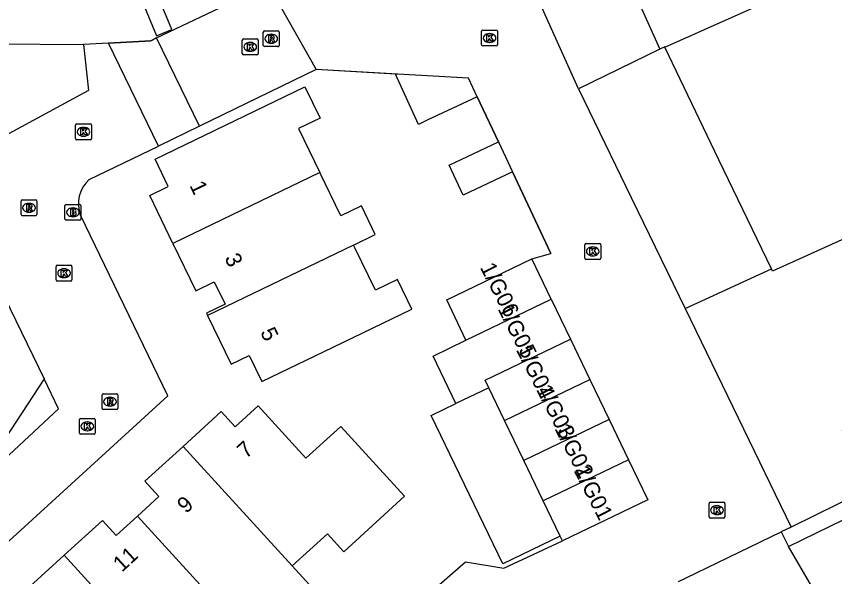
# Model space of a CAD drawing. Extents: x 159377 to 159983, y 382996 to 383595.
# Drawn here: x 159885.3 to 159937, y 383310.4 to 383345.8 of the extents above; entities that cross this region are included whole.
import ezdxf

# ---------------------------------------------------------------- set-up
doc = ezdxf.new("R2010")
doc.units = 0
for name, color, linetype in [('IMGEO_Brandkraan', 7, 'Continuous'), ('IMGEO_Kolk', 7, 'Continuous'), ('IMGEO_Muur', 7, 'Continuous'), ('IMGEO_Pand', 7, 'Continuous'), ('IMGEO_Pand_nummerreeks', 7, 'Continuous'), ('IMGEO_Rijbaan_lokaal_open', 7, 'Continuous'), ('IMGEO_Rioolput', 7, 'Continuous'), ('IMGEO_Voetpad_open', 7, 'Continuous')]:
    doc.layers.add(name, color=color, linetype=linetype)

msp = doc.modelspace()

# ---------------------------------------------------------------- linework, layer by layer
at = {"layer": 'IMGEO_Brandkraan'}
for p, q in [((159888.355, 383332.96), (159888.355, 383333.812)), ((159888.43, 383333.886), (159889.282, 383333.886)), ((159889.356, 383333.812), (159889.356, 383332.96)), ((159888.843, 383333.666), (159888.868, 383333.666)), ((159889.282, 383332.886), (159888.43, 383332.886)), ((159888.866, 383333.106), (159888.841, 383333.106))]:
    msp.add_line(p, q, dxfattribs=at)
for points in [[(159888.355, 383332.96), (159888.355, 383333.812)], [(159888.43, 383333.886), (159889.282, 383333.886)], [(159889.356, 383333.812), (159889.356, 383332.96)], [(159888.703, 383333.586), (159888.703, 383333.186), (159888.916, 383333.186)], [(159888.934, 383333.586), (159888.703, 383333.586)], [(159888.882, 383333.505), (159888.828, 383333.505), (159888.828, 383333.429)], [(159888.828, 383333.429), (159888.881, 383333.429)], [(159888.89, 383333.353), (159888.828, 383333.353), (159888.828, 383333.272)], [(159888.828, 383333.272), (159888.89, 383333.272)], [(159889.282, 383332.886), (159888.43, 383332.886)]]:
    msp.add_lwpolyline(points, dxfattribs=at)
for centre, radius, start, end in [((159888.432, 383333.81), 0.0765, 91.552, 178.448), ((159888.432, 383333.81), 0.0765, 91.552, 178.448), ((159889.28, 383333.81), 0.0765, 1.552, 88.448), ((159889.28, 383333.81), 0.0765, 1.552, 88.448), ((159888.883, 383333.467), 0.0379, 267.8285, 90.9355), ((159888.891, 383333.312), 0.0404, 269.8759, 90.5077), ((159888.938, 383333.441), 0.145, 59.4692, 91.5367), ((159888.963, 383333.488), 0.0922, 285.5137, 58.1501), ((159888.968, 383333.296), 0.105, 301.3115, 78.989), ((159888.432, 383332.962), 0.0765, 181.552, 268.448), ((159888.432, 383332.962), 0.0765, 181.552, 268.448), ((159888.922, 383333.437), 0.251, 268.6676, 293.5347), ((159889.28, 383332.962), 0.0765, 271.552, 358.448), ((159889.28, 383332.962), 0.0765, 271.552, 358.448)]:
    msp.add_arc(centre, radius, start, end, dxfattribs=at)
for centre, major_axis, ratio, start_param, end_param in [((159888.842, 383333.386), (-0.387, 0.002), 0.722429, 4.712389, 7.853982), ((159888.867, 383333.386), (-0.39, 0.002), 0.717154, 1.570796, 4.712389)]:
    msp.add_ellipse(centre, major_axis=major_axis, ratio=ratio, start_param=start_param, end_param=end_param, dxfattribs=at)
at = {"layer": 'IMGEO_Kolk'}
for p, q in [((159914.68, 383343.972), (159914.68, 383344.824)), ((159914.755, 383344.898), (159915.607, 383344.898)), ((159915.168, 383344.678), (159915.193, 383344.678)), ((159915.681, 383344.824), (159915.681, 383343.972)), ((159899.559, 383343.414), (159899.559, 383344.266)), ((159899.634, 383344.34), (159900.486, 383344.34)), ((159900.047, 383344.12), (159900.072, 383344.12)), ((159900.56, 383344.266), (159900.56, 383343.414)), ((159915.191, 383344.118), (159915.166, 383344.118)), ((159900.07, 383343.56), (159900.045, 383343.56)), ((159915.607, 383343.898), (159914.755, 383343.898)), ((159900.486, 383343.34), (159899.634, 383343.34)), ((159889.025, 383338.048), (159889.025, 383338.9)), ((159889.1, 383338.974), (159889.952, 383338.974)), ((159890.026, 383338.9), (159890.026, 383338.048)), ((159889.513, 383338.754), (159889.538, 383338.754)), ((159889.952, 383337.974), (159889.1, 383337.974)), ((159889.536, 383338.194), (159889.511, 383338.194)), ((159921.203, 383330.488), (159921.203, 383331.34)), ((159921.278, 383331.414), (159922.13, 383331.414)), ((159921.691, 383331.194), (159921.716, 383331.194)), ((159922.204, 383331.34), (159922.204, 383330.488)), ((159921.714, 383330.634), (159921.689, 383330.634)), ((159922.13, 383330.414), (159921.278, 383330.414)), ((159887.794, 383329.113), (159887.794, 383329.965)), ((159887.869, 383330.039), (159888.721, 383330.039)), ((159888.282, 383329.819), (159888.307, 383329.819)), ((159888.795, 383329.965), (159888.795, 383329.113)), ((159888.305, 383329.259), (159888.28, 383329.259)), ((159888.721, 383329.039), (159887.869, 383329.039)), ((159889.266, 383319.437), (159889.266, 383320.289)), ((159889.341, 383320.363), (159890.193, 383320.363)), ((159890.267, 383320.289), (159890.267, 383319.437)), ((159889.754, 383320.143), (159889.779, 383320.143)), ((159890.193, 383319.363), (159889.341, 383319.363)), ((159889.777, 383319.583), (159889.752, 383319.583)), ((159929.051, 383314.138), (159929.051, 383314.99)), ((159929.126, 383315.064), (159929.978, 383315.064)), ((159929.539, 383314.844), (159929.564, 383314.844)), ((159930.052, 383314.99), (159930.052, 383314.138)), ((159929.562, 383314.284), (159929.537, 383314.284)), ((159929.978, 383314.064), (159929.126, 383314.064))]:
    msp.add_line(p, q, dxfattribs=at)
for points in [[(159914.68, 383343.972), (159914.68, 383344.824)], [(159914.755, 383344.898), (159915.607, 383344.898)], [(159915.001, 383344.598), (159915.124, 383344.598), (159915.124, 383344.447), (159915.254, 383344.598), (159915.418, 383344.598), (159915.272, 383344.447), (159915.425, 383344.198), (159915.273, 383344.198), (159915.188, 383344.362), (159915.124, 383344.295), (159915.124, 383344.198), (159915.001, 383344.198), (159915.001, 383344.598)], [(159915.681, 383344.824), (159915.681, 383343.972)], [(159899.559, 383343.414), (159899.559, 383344.266)], [(159899.634, 383344.34), (159900.486, 383344.34)], [(159900.56, 383344.266), (159900.56, 383343.414)], [(159899.88, 383344.04), (159900.003, 383344.04), (159900.003, 383343.889), (159900.133, 383344.04), (159900.297, 383344.04), (159900.151, 383343.889), (159900.304, 383343.64), (159900.152, 383343.64), (159900.067, 383343.804), (159900.003, 383343.737), (159900.003, 383343.64), (159899.88, 383343.64), (159899.88, 383344.04)], [(159915.607, 383343.898), (159914.755, 383343.898)], [(159900.486, 383343.34), (159899.634, 383343.34)], [(159889.025, 383338.048), (159889.025, 383338.9)], [(159889.1, 383338.974), (159889.952, 383338.974)], [(159890.026, 383338.9), (159890.026, 383338.048)], [(159889.346, 383338.674), (159889.469, 383338.674), (159889.469, 383338.523), (159889.599, 383338.674), (159889.763, 383338.674), (159889.617, 383338.523), (159889.77, 383338.274), (159889.618, 383338.274), (159889.533, 383338.438), (159889.469, 383338.371), (159889.469, 383338.274), (159889.346, 383338.274), (159889.346, 383338.674)], [(159889.952, 383337.974), (159889.1, 383337.974)], [(159921.203, 383330.488), (159921.203, 383331.34)], [(159921.278, 383331.414), (159922.13, 383331.414)], [(159922.204, 383331.34), (159922.204, 383330.488)], [(159921.524, 383331.114), (159921.647, 383331.114), (159921.647, 383330.963), (159921.777, 383331.114), (159921.941, 383331.114), (159921.795, 383330.963), (159921.948, 383330.714), (159921.796, 383330.714), (159921.711, 383330.878), (159921.647, 383330.811), (159921.647, 383330.714), (159921.524, 383330.714), (159921.524, 383331.114)], [(159922.13, 383330.414), (159921.278, 383330.414)], [(159887.794, 383329.113), (159887.794, 383329.965)], [(159887.869, 383330.039), (159888.721, 383330.039)], [(159888.115, 383329.739), (159888.238, 383329.739), (159888.238, 383329.588), (159888.368, 383329.739), (159888.532, 383329.739), (159888.386, 383329.588), (159888.539, 383329.339), (159888.387, 383329.339), (159888.302, 383329.503), (159888.238, 383329.436), (159888.238, 383329.339), (159888.115, 383329.339), (159888.115, 383329.739)], [(159888.795, 383329.965), (159888.795, 383329.113)], [(159888.721, 383329.039), (159887.869, 383329.039)], [(159889.266, 383319.437), (159889.266, 383320.289)], [(159889.341, 383320.363), (159890.193, 383320.363)], [(159890.267, 383320.289), (159890.267, 383319.437)], [(159889.587, 383320.063), (159889.71, 383320.063), (159889.71, 383319.912), (159889.84, 383320.063), (159890.004, 383320.063), (159889.858, 383319.912), (159890.011, 383319.663), (159889.859, 383319.663), (159889.774, 383319.827), (159889.71, 383319.76), (159889.71, 383319.663), (159889.587, 383319.663), (159889.587, 383320.063)], [(159890.193, 383319.363), (159889.341, 383319.363)], [(159929.051, 383314.138), (159929.051, 383314.99)], [(159929.126, 383315.064), (159929.978, 383315.064)], [(159929.372, 383314.764), (159929.495, 383314.764), (159929.495, 383314.613), (159929.625, 383314.764), (159929.789, 383314.764), (159929.643, 383314.613), (159929.796, 383314.364), (159929.644, 383314.364), (159929.559, 383314.528), (159929.495, 383314.461), (159929.495, 383314.364), (159929.372, 383314.364), (159929.372, 383314.764)], [(159930.052, 383314.99), (159930.052, 383314.138)], [(159929.978, 383314.064), (159929.126, 383314.064)]]:
    msp.add_lwpolyline(points, dxfattribs=at)
for centre, start, end in [((159914.757, 383344.822), 91.552, 178.448), ((159914.757, 383344.822), 91.552, 178.448), ((159915.605, 383344.822), 1.552, 88.448), ((159915.605, 383344.822), 1.552, 88.448), ((159899.636, 383344.264), 91.552, 178.448), ((159899.636, 383344.264), 91.552, 178.448), ((159900.484, 383344.264), 1.552, 88.448), ((159900.484, 383344.264), 1.552, 88.448), ((159914.757, 383343.974), 181.552, 268.448), ((159914.757, 383343.974), 181.552, 268.448), ((159915.605, 383343.974), 271.552, 358.448), ((159915.605, 383343.974), 271.552, 358.448), ((159899.636, 383343.416), 181.552, 268.448), ((159899.636, 383343.416), 181.552, 268.448), ((159900.484, 383343.416), 271.552, 358.448), ((159900.484, 383343.416), 271.552, 358.448), ((159889.102, 383338.898), 91.552, 178.448), ((159889.102, 383338.898), 91.552, 178.448), ((159889.95, 383338.898), 1.552, 88.448), ((159889.95, 383338.898), 1.552, 88.448), ((159889.102, 383338.05), 181.552, 268.448), ((159889.102, 383338.05), 181.552, 268.448), ((159889.95, 383338.05), 271.552, 358.448), ((159889.95, 383338.05), 271.552, 358.448), ((159921.28, 383331.338), 91.552, 178.448), ((159921.28, 383331.338), 91.552, 178.448), ((159922.128, 383331.338), 1.552, 88.448), ((159922.128, 383331.338), 1.552, 88.448), ((159921.28, 383330.49), 181.552, 268.448), ((159921.28, 383330.49), 181.552, 268.448), ((159922.128, 383330.49), 271.552, 358.448), ((159922.128, 383330.49), 271.552, 358.448), ((159887.871, 383329.963), 91.552, 178.448), ((159887.871, 383329.963), 91.552, 178.448), ((159888.719, 383329.963), 1.552, 88.448), ((159888.719, 383329.963), 1.552, 88.448), ((159887.871, 383329.115), 181.552, 268.448), ((159887.871, 383329.115), 181.552, 268.448), ((159888.719, 383329.115), 271.552, 358.448), ((159888.719, 383329.115), 271.552, 358.448), ((159889.343, 383320.287), 91.552, 178.448), ((159889.343, 383320.287), 91.552, 178.448), ((159890.191, 383320.287), 1.552, 88.448), ((159890.191, 383320.287), 1.552, 88.448), ((159889.343, 383319.439), 181.552, 268.448), ((159889.343, 383319.439), 181.552, 268.448), ((159890.191, 383319.439), 271.552, 358.448), ((159890.191, 383319.439), 271.552, 358.448), ((159929.128, 383314.988), 91.552, 178.448), ((159929.128, 383314.988), 91.552, 178.448), ((159929.976, 383314.988), 1.552, 88.448), ((159929.976, 383314.988), 1.552, 88.448), ((159929.128, 383314.14), 181.552, 268.448), ((159929.128, 383314.14), 181.552, 268.448), ((159929.976, 383314.14), 271.552, 358.448), ((159929.976, 383314.14), 271.552, 358.448)]:
    msp.add_arc(centre, 0.0765, start, end, dxfattribs=at)
for centre, major_axis, ratio, start_param, end_param in [((159915.167, 383344.398), (-0.387, 0.002), 0.722429, 4.712389, 7.853982), ((159915.192, 383344.398), (-0.39, 0.002), 0.717154, 1.570796, 4.712389), ((159900.046, 383343.84), (-0.387, 0.002), 0.722429, 4.712389, 7.853982), ((159900.071, 383343.84), (-0.39, 0.002), 0.717154, 1.570796, 4.712389), ((159889.512, 383338.474), (-0.387, 0.002), 0.722429, 4.712389, 7.853982), ((159889.537, 383338.474), (-0.39, 0.002), 0.717154, 1.570796, 4.712389), ((159921.69, 383330.914), (-0.387, 0.002), 0.722429, 4.712389, 7.853982), ((159921.715, 383330.914), (-0.39, 0.002), 0.717154, 1.570796, 4.712389), ((159888.281, 383329.539), (-0.387, 0.002), 0.722429, 4.712389, 7.853982), ((159888.306, 383329.539), (-0.39, 0.002), 0.717154, 1.570796, 4.712389), ((159889.753, 383319.863), (-0.387, 0.002), 0.722429, 4.712389, 7.853982), ((159889.778, 383319.863), (-0.39, 0.002), 0.717154, 1.570796, 4.712389), ((159929.538, 383314.564), (-0.387, 0.002), 0.722429, 4.712389, 7.853982), ((159929.563, 383314.564), (-0.39, 0.002), 0.717154, 1.570796, 4.712389)]:
    msp.add_ellipse(centre, major_axis=major_axis, ratio=ratio, start_param=start_param, end_param=end_param, dxfattribs=at)
at = {"layer": 'IMGEO_Muur'}
for points in [[(159891.108, 383344.079), (159889.525, 383343.991)], [(159894.14, 383344.402), (159893.774, 383344.226), (159891.108, 383344.079)], [(159909.378, 383342.112), (159904.224, 383342.402)], [(159914.401, 383340.683), (159915.739, 383337.831)], [(159916.626, 383335.939), (159919.046, 383330.776)], [(159908.027, 383306.372), (159913.662, 383311.304), (159916.075, 383310.905)]]:
    msp.add_lwpolyline(points, dxfattribs=at)
at = {"layer": 'IMGEO_Pand'}
for points in [[(159926.254, 383343.828), (159938.605, 383349.337), (159936.986, 383352.966), (159924.319, 383347.317), (159925.938, 383343.687)], [(159878.193, 383349.504), (159879.828, 383345.513), (159879.706, 383344.612), (159884.017, 383344.028), (159889.525, 383343.991)], [(159892.483, 383348.572), (159894.138, 383344.533), (159895.104, 383344.929), (159893.449, 383348.968), (159892.483, 383348.572)], [(159889.525, 383343.991), (159889.843, 383341.082), (159883.83, 383337.841)], [(159925.938, 383343.687), (159920.796, 383341.192)], [(159926.254, 383343.828), (159926.249, 383343.838), (159925.938, 383343.687)], [(159932.987, 383329.817), (159929.674, 383336.71), (159926.254, 383343.828)], [(159914.401, 383340.683), (159911.288, 383339.223), (159910.692, 383338.944), (159909.234, 383342.12)], [(159914.401, 383340.683), (159913.85, 383341.86), (159909.378, 383342.112), (159909.234, 383342.12)], [(159895.179, 383331.419), (159893.717, 383334.45), (159894.885, 383335.014), (159894.048, 383336.748), (159903.52, 383341.317), (159904.477, 383339.333), (159903.115, 383338.676), (159904.455, 383335.898)], [(159920.796, 383341.192), (159924.134, 383334.314), (159927.534, 383327.309)], [(159916.626, 383335.939), (159913.512, 383334.479), (159912.625, 383336.371), (159915.739, 383337.831)], [(159915.739, 383337.831), (159916.626, 383335.939)], [(159904.455, 383335.898), (159895.179, 383331.419)], [(159906.594, 383331.314), (159907.959, 383331.973), (159907.083, 383333.789), (159905.777, 383333.158), (159904.455, 383335.898)], [(159944.843, 383335.234), (159943.863, 383334.809), (159939.54, 383332.832), (159939.633, 383332.626), (159933.064, 383329.657), (159932.987, 383329.817)], [(159895.179, 383331.419), (159896.62, 383328.433), (159897.782, 383328.993), (159898.466, 383327.574), (159897.298, 383327.01), (159897.369, 383326.862)], [(159906.594, 383331.314), (159897.369, 383326.862)], [(159897.369, 383326.862), (159898.851, 383323.79), (159899.997, 383324.343), (159900.797, 383322.686), (159905.301, 383324.859), (159910.274, 383327.258), (159909.364, 383329.145), (159907.965, 383328.47), (159906.678, 383331.14), (159906.594, 383331.314)], [(159913.692, 383325.314), (159912.472, 383327.851), (159917.86, 383330.441)], [(159919.08, 383327.904), (159917.86, 383330.441)], [(159927.534, 383327.309), (159932.987, 383329.817)], [(159913.692, 383325.314), (159919.08, 383327.904)], [(159919.08, 383327.904), (159920.299, 383325.366)], [(159927.534, 383327.309), (159934.236, 383313.5)], [(159942.64, 383326.223), (159941.338, 383325.677), (159942.926, 383321.914), (159937.464, 383319.623), (159939.155, 383315.913), (159938.725, 383315.702), (159934.236, 383313.5)], [(159913.058, 383321.297), (159911.619, 383324.293), (159913.692, 383325.314)], [(159915.141, 383322.298), (159914.911, 383322.776), (159920.299, 383325.366)], [(159920.299, 383325.366), (159921.519, 383322.828)], [(159916.131, 383320.239), (159921.519, 383322.828)], [(159921.519, 383322.828), (159922.739, 383320.291)], [(159915.141, 383322.298), (159913.058, 383321.297)], [(159916.131, 383320.239), (159915.141, 383322.298)], [(159895.818, 383318.596), (159898.23, 383320.795), (159899.112, 383319.827), (159900.567, 383321.154), (159903.581, 383317.848), (159905.788, 383319.861), (159909.817, 383315.442), (159905.971, 383311.935), (159904.935, 383313.071), (159902.708, 383311.04)], [(159919.651, 383312.915), (159916.011, 383311.165), (159911.501, 383320.548), (159913.058, 383321.297)], [(159922.739, 383320.291), (159917.351, 383317.701)], [(159922.739, 383320.291), (159923.958, 383317.754)], [(159917.351, 383317.701), (159916.131, 383320.239)], [(159892.939, 383314.193), (159894.289, 383315.424), (159893.404, 383316.395), (159895.818, 383318.596)], [(159895.818, 383318.596), (159902.708, 383311.04)], [(159918.57, 383315.164), (159917.351, 383317.701)], [(159923.958, 383317.754), (159918.57, 383315.164)], [(159923.958, 383317.754), (159925.178, 383315.216), (159919.79, 383312.626)], [(159934.071, 383312.263), (159942.713, 383316.486), (159947.811, 383307.547)], [(159919.651, 383312.915), (159918.57, 383315.164)], [(159888.303, 383311.711), (159890.719, 383313.914), (159891.587, 383312.961), (159892.939, 383314.193)], [(159899.962, 383306.485), (159892.939, 383314.193)], [(159927.124, 383310.048), (159927.597, 383310.278), (159933.616, 383313.199)], [(159933.616, 383313.199), (159934.071, 383312.263)], [(159919.79, 383312.626), (159919.651, 383312.915)], [(159936.196, 383308.615), (159934.071, 383312.263)], [(159885.345, 383307.397), (159886.692, 383308.625), (159885.887, 383309.508), (159888.303, 383311.711)], [(159895.172, 383304.172), (159888.303, 383311.711)], [(159902.708, 383311.04), (159904.456, 383309.123), (159901.991, 383306.923), (159901.288, 383307.694), (159899.962, 383306.485)]]:
    msp.add_lwpolyline(points, dxfattribs=at)
at = {"layer": 'IMGEO_Rijbaan_lokaal_open'}
for points in [[(159894.14, 383344.402), (159899.734, 383347.089), (159899.471, 383347.721)], [(159901.277, 383347.624), (159904.224, 383342.402)], [(159920.796, 383341.192), (159918.322, 383346.711)], [(159891.108, 383344.079), (159889.525, 383343.991)], [(159891.108, 383344.079), (159893.774, 383344.226), (159894.14, 383344.402)], [(159894.261, 383337.572), (159891.108, 383344.079)], [(159896.845, 383338.825), (159894.14, 383344.402)], [(159904.224, 383342.402), (159896.845, 383338.825)], [(159909.234, 383342.12), (159904.224, 383342.402)], [(159915.739, 383337.831), (159914.401, 383340.683)], [(159896.845, 383338.825), (159894.261, 383337.572)], [(159889.883, 383335.45), (159894.261, 383337.572)], [(159917.86, 383330.441), (159919.046, 383330.776), (159916.626, 383335.939)], [(159865.016, 383294.523), (159894.844, 383321.788), (159889.33, 383333.201)], [(159882.613, 383331.946), (159883.082, 383330.981), (159887.034, 383322.854)], [(159882.61, 383316.018), (159887.954, 383320.962), (159887.034, 383322.854)], [(159934.236, 383313.5), (159933.616, 383313.199)], [(159908.027, 383306.372), (159913.662, 383311.304), (159916.075, 383310.905), (159919.79, 383312.626)]]:
    msp.add_lwpolyline(points, dxfattribs=at)
msp.add_arc((159891.247, 383333.922), 2.048, 131.7519, 200.6197, dxfattribs=at)
at = {"layer": 'IMGEO_Rioolput'}
for p, q in [((159900.887, 383343.927), (159900.887, 383344.779)), ((159900.962, 383344.853), (159901.814, 383344.853)), ((159901.375, 383344.633), (159901.4, 383344.633)), ((159901.888, 383344.779), (159901.888, 383343.927)), ((159901.398, 383344.073), (159901.373, 383344.073)), ((159901.814, 383343.853), (159900.962, 383343.853)), ((159885.581, 383333.247), (159885.581, 383334.099)), ((159885.656, 383334.173), (159886.508, 383334.173)), ((159886.069, 383333.953), (159886.094, 383333.953)), ((159886.582, 383334.099), (159886.582, 383333.247)), ((159886.092, 383333.393), (159886.067, 383333.393)), ((159886.508, 383333.173), (159885.656, 383333.173)), ((159890.698, 383320.992), (159890.698, 383321.844)), ((159890.773, 383321.918), (159891.625, 383321.918)), ((159891.699, 383321.844), (159891.699, 383320.992)), ((159891.186, 383321.698), (159891.211, 383321.698)), ((159891.625, 383320.918), (159890.773, 383320.918)), ((159891.209, 383321.138), (159891.184, 383321.138))]:
    msp.add_line(p, q, dxfattribs=at)
for points in [[(159900.887, 383343.927), (159900.887, 383344.779)], [(159900.962, 383344.853), (159901.814, 383344.853)], [(159901.888, 383344.779), (159901.888, 383343.927)], [(159901.476, 383344.551), (159901.224, 383344.553), (159901.224, 383344.153)], [(159901.224, 383344.153), (159901.348, 383344.153), (159901.348, 383344.315), (159901.359, 383344.315)], [(159901.402, 383344.472), (159901.348, 383344.472), (159901.348, 383344.391)], [(159901.348, 383344.391), (159901.4, 383344.391)], [(159901.406, 383344.286), (159901.477, 383344.153), (159901.617, 383344.153), (159901.552, 383344.279)], [(159901.814, 383343.853), (159900.962, 383343.853)], [(159885.581, 383333.247), (159885.581, 383334.099)], [(159885.656, 383334.173), (159886.508, 383334.173)], [(159886.17, 383333.871), (159885.918, 383333.873), (159885.918, 383333.473)], [(159886.096, 383333.792), (159886.042, 383333.792), (159886.042, 383333.711)], [(159886.582, 383334.099), (159886.582, 383333.247)], [(159885.918, 383333.473), (159886.042, 383333.473), (159886.042, 383333.635), (159886.053, 383333.635)], [(159886.042, 383333.711), (159886.094, 383333.711)], [(159886.1, 383333.606), (159886.171, 383333.473), (159886.311, 383333.473), (159886.246, 383333.599)], [(159886.508, 383333.173), (159885.656, 383333.173)], [(159890.698, 383320.992), (159890.698, 383321.844)], [(159890.773, 383321.918), (159891.625, 383321.918)], [(159891.699, 383321.844), (159891.699, 383320.992)], [(159891.287, 383321.616), (159891.035, 383321.618), (159891.035, 383321.218)], [(159891.035, 383321.218), (159891.159, 383321.218), (159891.159, 383321.38), (159891.17, 383321.38)], [(159891.213, 383321.537), (159891.159, 383321.537), (159891.159, 383321.456)], [(159891.159, 383321.456), (159891.211, 383321.456)], [(159891.217, 383321.351), (159891.288, 383321.218), (159891.428, 383321.218), (159891.363, 383321.344)], [(159891.625, 383320.918), (159890.773, 383320.918)]]:
    msp.add_lwpolyline(points, dxfattribs=at)
for centre, radius, start, end in [((159900.964, 383344.777), 0.0765, 91.552, 178.448), ((159900.964, 383344.777), 0.0765, 91.552, 178.448), ((159901.812, 383344.777), 0.0765, 1.552, 88.448), ((159901.812, 383344.777), 0.0765, 1.552, 88.448), ((159901.358, 383344.262), 0.0533, 26.0293, 88.6989), ((159901.384, 383344.58), 0.19, 274.7715, 282.9687), ((159901.408, 383344.376), 0.0964, 77.0061, 93.1865), ((159901.422, 383344.433), 0.0378, 276.6634, 79.6772), ((159901.475, 383344.441), 0.109, 350.3612, 89.416), ((159901.473, 383344.441), 0.112, 277.5842, 350.9817), ((159901.457, 383344.226), 0.108, 29.5134, 73.7905), ((159900.964, 383343.929), 0.0765, 181.552, 268.448), ((159900.964, 383343.929), 0.0765, 181.552, 268.448), ((159901.812, 383343.929), 0.0765, 271.552, 358.448), ((159901.812, 383343.929), 0.0765, 271.552, 358.448), ((159885.658, 383334.097), 0.0765, 91.552, 178.448), ((159885.658, 383334.097), 0.0765, 91.552, 178.448), ((159886.102, 383333.696), 0.0964, 77.0061, 93.1865), ((159886.116, 383333.753), 0.0378, 276.6634, 79.6772), ((159886.169, 383333.761), 0.109, 350.3612, 89.416), ((159886.167, 383333.761), 0.112, 277.5842, 350.9817), ((159886.506, 383334.097), 0.0765, 1.552, 88.448), ((159886.506, 383334.097), 0.0765, 1.552, 88.448), ((159885.658, 383333.249), 0.0765, 181.552, 268.448), ((159885.658, 383333.249), 0.0765, 181.552, 268.448), ((159886.052, 383333.582), 0.0533, 26.0293, 88.6989), ((159886.078, 383333.9), 0.19, 274.7715, 282.9687), ((159886.151, 383333.546), 0.108, 29.5134, 73.7905), ((159886.506, 383333.249), 0.0765, 271.552, 358.448), ((159886.506, 383333.249), 0.0765, 271.552, 358.448), ((159890.775, 383321.842), 0.0765, 91.552, 178.448), ((159890.775, 383321.842), 0.0765, 91.552, 178.448), ((159891.623, 383321.842), 0.0765, 1.552, 88.448), ((159891.623, 383321.842), 0.0765, 1.552, 88.448), ((159891.169, 383321.327), 0.0533, 26.0293, 88.6989), ((159891.195, 383321.645), 0.19, 274.7715, 282.9687), ((159891.219, 383321.441), 0.0964, 77.0061, 93.1865), ((159891.233, 383321.498), 0.0378, 276.6634, 79.6772), ((159891.286, 383321.506), 0.109, 350.3612, 89.416), ((159891.284, 383321.506), 0.112, 277.5842, 350.9817), ((159891.268, 383321.291), 0.108, 29.5134, 73.7905), ((159890.775, 383320.994), 0.0765, 181.552, 268.448), ((159890.775, 383320.994), 0.0765, 181.552, 268.448), ((159891.623, 383320.994), 0.0765, 271.552, 358.448), ((159891.623, 383320.994), 0.0765, 271.552, 358.448)]:
    msp.add_arc(centre, radius, start, end, dxfattribs=at)
for centre, major_axis, ratio, start_param, end_param in [((159901.374, 383344.353), (-0.387, 0.002), 0.722429, 4.712389, 7.853982), ((159901.399, 383344.353), (-0.39, 0.002), 0.717154, 1.570796, 4.712389), ((159886.068, 383333.673), (-0.387, 0.002), 0.722429, 4.712389, 7.853982), ((159886.093, 383333.673), (-0.39, 0.002), 0.717154, 1.570796, 4.712389), ((159891.185, 383321.418), (-0.387, 0.002), 0.722429, 4.712389, 7.853982), ((159891.21, 383321.418), (-0.39, 0.002), 0.717154, 1.570796, 4.712389)]:
    msp.add_ellipse(centre, major_axis=major_axis, ratio=ratio, start_param=start_param, end_param=end_param, dxfattribs=at)
at = {"layer": 'IMGEO_Voetpad_open'}
msp.add_lwpolyline([(159887.034, 383322.854), (159883.831, 383317.987), (159883.012, 383319.671), (159879.214, 383327.479), (159881.087, 383329.985), (159881.088, 383329.987), (159882.613, 383331.946)], dxfattribs=at)

# ---------------------------------------------------------------- texts
at = {"layer": 'IMGEO_Pand_nummerreeks'}
for s, rotation, p in [('1', 295.7266, (159896.208, 383335.082)), ('3', 295.7256, (159898.416, 383330.5)), ('1/G06', 296.9657, (159914.56, 383329.905)), ('1/G05', 296.9632, (159915.672, 383327.288)), ('5', 295.7256, (159900.673, 383325.816)), ('1/G04', 296.9657, (159916.833, 383324.705)), ('1/G03', 296.9657, (159918.106, 383322.197)), ('1/G02', 296.9657, (159919.264, 383319.732)), ('7', 42.4226, (159899.797, 383317.78)), ('1/G01', 296.9657, (159920.477, 383317.082)), ('9', 42.4218, (159896.002, 383314.312)), ('11', 42.4226, (159891.951, 383310.611))]:
    msp.add_text(s, height=1, rotation=rotation, dxfattribs=at).set_placement(p)

doc.saveas('drawing.dxf')
